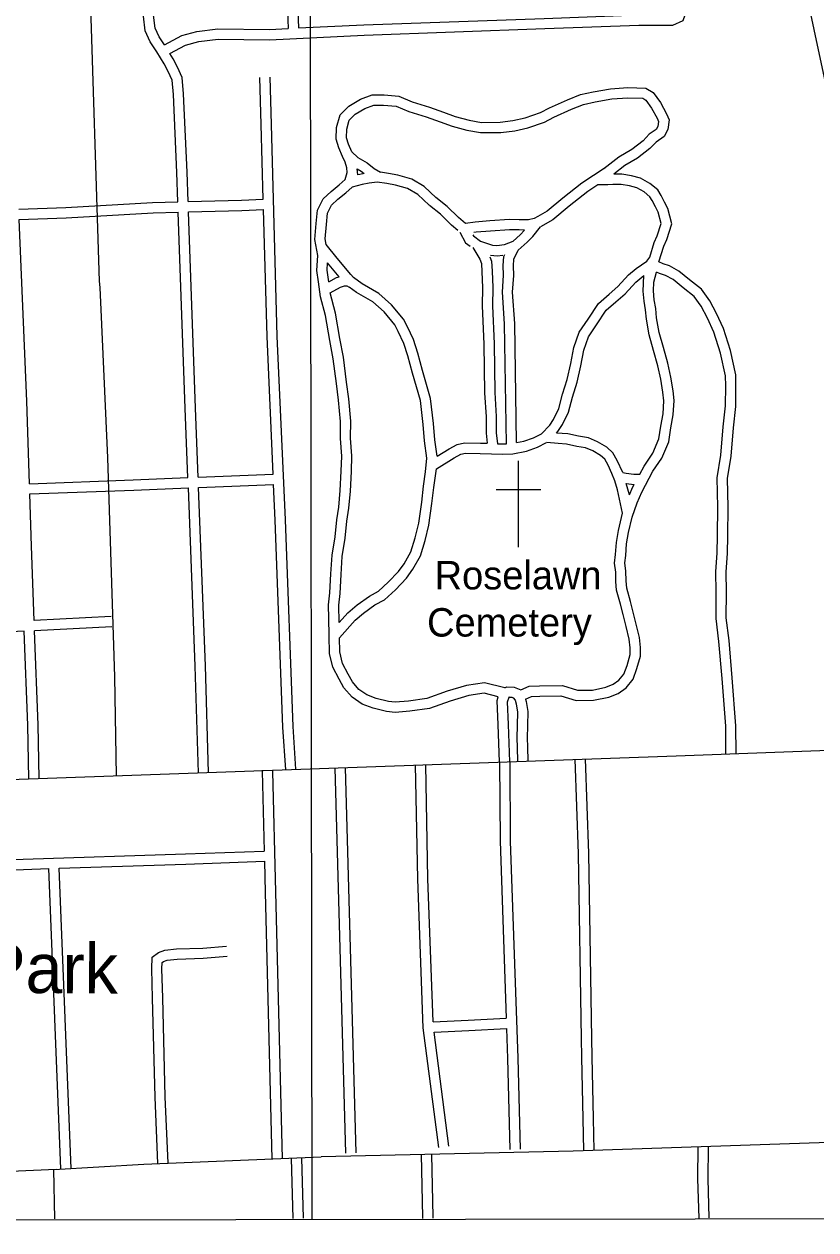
# Model space of a CAD drawing. Extents: x 3313447 to 3351316, y 703786 to 729172.
# Drawn here: x 3337761 to 3340073, y 709166 to 712686 of the extents above; entities that cross this region are included whole.
import ezdxf

# ---------------------------------------------------------------- set-up
doc = ezdxf.new("R2010")
doc.units = 0
for name, color, linetype in [('V-GRID-FRAM', 7, 'Continuous'), ('V-GRID-MAJR', 7, 'Continuous'), ('V-ROAD-CNTR', 7, 'Continuous'), ('V-SITE-OTLN', 7, 'Continuous'), ('V-SITE-OTLN-IDEN', 7, 'Continuous'), ('V-TOPO-GNAM-IDEN', 7, 'Continuous'), ('V-TOPO-SHOR', 7, 'Continuous')]:
    doc.layers.add(name, color=color, linetype=linetype)

msp = doc.modelspace()

# ---------------------------------------------------------------- linework, layer by layer
at = {"layer": 'V-GRID-FRAM'}
msp.add_lwpolyline([(3317576.9, 727351), (3317595.4, 709166), (3349105.8, 709211.8), (3349071.4, 727396.8), (3317576.9, 727351)], dxfattribs=at)
at = {"layer": 'V-GRID-MAJR'}
msp.add_line((3338602.3, 709196.6), (3338592.6, 715255.1), dxfattribs=at)
at = {"layer": 'V-ROAD-CNTR'}
for points in [[(3337804.3, 716585.7), (3337821.1, 716479.1), (3337864.9, 715322.6), (3337889.4, 714489.1), (3337922, 713621.9), (3337951.2, 712828), (3337979.6, 711936)], [(3338186.3, 712600.4), (3338232.1, 712625.5), (3338270.6, 712635.6), (3338327.8, 712642.7), (3338477.5, 712641), (3338753.5, 712654.6), (3339280.8, 712673.3), (3339555.8, 712683.2), (3339655.3, 712683), (3339685.2, 712696.9), (3339696.8, 712729.8), (3339689.7, 712824.3), (3339676.8, 713039), (3339666.5, 713317.2), (3339655.5, 713517.4), (3339654.4, 713575.2)], [(3338209.8, 712167.3), (3338206.7, 712253.3), (3338196.7, 712481.1), (3338192.9, 712523), (3338181.4, 712547.7), (3338169.4, 712570.5), (3338148.1, 712605.5), (3338128.4, 712634.9), (3338114.4, 712666.8), (3338108.9, 712709.4), (3338105.3, 712775), (3338095.3, 712992.7)], [(3338562, 712675.2), (3338752.2, 712684.6), (3339279.7, 712703.3), (3339555.3, 712713.2), (3339648.7, 712713), (3339661.1, 712718.8), (3339666.4, 712733.8), (3339659.8, 712822.3), (3339653.2, 712931.5)], [(3338170.5, 712626), (3338154.8, 712649.4), (3338143.6, 712674.9), (3338138.8, 712712.2), (3338135.3, 712776.5), (3338131, 712869.8)], [(3338523.2, 712884.1), (3338527.7, 712776), (3338532, 712673.7)], [(3338553.2, 712884), (3338557.7, 712777.2), (3338562, 712675.2)], [(3338170.5, 712626), (3338220.9, 712653.6), (3338264.9, 712665.2), (3338326.1, 712672.7), (3338477, 712671), (3338532, 712673.7)], [(3338239.8, 712168.1), (3338236.7, 712254.5), (3338226.6, 712483.1), (3338222.3, 712531), (3338208.2, 712561), (3338195.5, 712585.2), (3338186.3, 712600.4)], [(3338459.1, 712175.1), (3338453.2, 712393), (3338448.8, 712530.6)], [(3338554.4, 710511.3), (3338546, 710635.4), (3338523.5, 711239.1), (3338500.1, 711775.2), (3338483.1, 712393.8), (3338478.8, 712531.5)], [(3339145.2, 710722.8), (3339104, 710732.6), (3339059.1, 710725.8), (3339005.1, 710709.9), (3338944, 710688.2), (3338886.9, 710680.3), (3338843.9, 710676.5), (3338819, 710679.5), (3338780, 710689.1), (3338747.7, 710701), (3338718.3, 710721.1), (3338694.6, 710749), (3338680.8, 710773.9), (3338662.4, 710809.4), (3338652.9, 710849.3), (3338651, 710901.6), (3338650.7, 710950.8), (3338649.9, 710991.1), (3338653.8, 711026.4), (3338656.8, 711081.3), (3338660, 711135.6), (3338668.5, 711189.1), (3338673.7, 711239), (3338679.5, 711276.6), (3338684, 711325), (3338686.9, 711381), (3338688.1, 711425), (3338684.2, 711476.5), (3338684.6, 711525.8), (3338678.8, 711588.9), (3338672.6, 711637.6), (3338663.3, 711709.4), (3338653.2, 711763), (3338640.9, 711835.8), (3338626.2, 711890.6), (3338619.9, 711934.4), (3338615.6, 711966.9), (3338618, 712010.6), (3338610, 712057.7), (3338613.3, 712104.1), (3338617.2, 712142.9), (3338634.1, 712176.2), (3338657, 712198), (3338680.4, 712216.8), (3338697.8, 712232.5), (3338704.2, 712253), (3338703, 712266.8), (3338698.4, 712283), (3338690.7, 712299.9), (3338679.4, 712325.3), (3338671.8, 712350.2), (3338673, 712384.6), (3338683.2, 712421.7), (3338708.4, 712447.3), (3338742.6, 712467.7), (3338776.6, 712480.3), (3338811.9, 712479.9), (3338854.8, 712476), (3338893.9, 712459.5), (3338944.3, 712444), (3338985.5, 712429.7), (3339019.8, 712417.2), (3339060.1, 712406.3), (3339095.8, 712399.6), (3339150.7, 712400), (3339188.2, 712404.8), (3339223.7, 712412.7), (3339268.7, 712428.2), (3339294.8, 712441.9), (3339347, 712465.5), (3339384.9, 712480.7), (3339421.9, 712488.5), (3339472.6, 712497.8), (3339523.3, 712501.8), (3339576.3, 712499.8), (3339597, 712486.5), (3339618.5, 712457.7), (3339636.3, 712424.4), (3339643.8, 712406.7), (3339639.9, 712378.7), (3339629.7, 712358.8), (3339605.8, 712341.9), (3339588, 712323.3), (3339552.2, 712295.5), (3339514.6, 712273.4), (3339482.4, 712248.3)], [(3338717.5, 712313.5), (3338707.5, 712335.9), (3338701.9, 712354.1), (3338702.9, 712380), (3338710.1, 712406.2), (3338727.1, 712423.5), (3338755.6, 712440.5), (3338781.8, 712450.2), (3338810.4, 712449.9), (3338847.4, 712446.5), (3338883.7, 712431.3), (3338934.9, 712415.5), (3338975.5, 712401.5), (3339010.7, 712388.6), (3339053.4, 712377), (3339093.1, 712369.6), (3339152.7, 712370), (3339193.4, 712375.2), (3339231.9, 712383.8), (3339280.6, 712400.6), (3339307.9, 712414.9), (3339358.7, 712437.9), (3339393.6, 712451.9), (3339427.7, 712459.1), (3339476.5, 712468), (3339523.9, 712471.7), (3339567, 712470.1), (3339576.2, 712464.2), (3339593.1, 712441.5), (3339609.2, 712411.5), (3339613, 712402.6), (3339610.9, 712387.9), (3339606.4, 712379.1), (3339586.2, 712364.7), (3339567.8, 712345.7), (3339535.4, 712320.4), (3339497.7, 712298.3), (3339453.2, 712263.6)], [(3338717.5, 712313.5), (3338734.7, 712297.3), (3338762.1, 712281.9), (3338783.1, 712264.7), (3338800.9, 712254.2)], [(3338733.4, 712263.6), (3338745.1, 712257), (3338753.5, 712250.2)], [(3338734.9, 712246.6), (3338733.4, 712263.6)], [(3339457.6, 712267), (3339389.1, 712221.9), (3339333.4, 712177.9), (3339287.9, 712139.9), (3339260.8, 712124.7), (3339250.1, 712119), (3339233, 712115.2), (3339206.7, 712115.5), (3339177.6, 712116.1), (3339120.1, 712112.3), (3339077.3, 712108.6), (3339049.2, 712104.8), (3339029, 712121.9), (3338996, 712153.9), (3338962.9, 712180.2)], [(3338753.5, 712250.2), (3338741.2, 712247.8), (3338735, 712246.1)], [(3338963.9, 712179.5), (3338928.4, 712212.7), (3338892.4, 712233.8), (3338852.4, 712245.8), (3338825, 712250.7), (3338800.9, 712254.2)], [(3339614.3, 711992), (3339628.7, 712037.9), (3339637.3, 712057.5), (3339652.4, 712103.8), (3339640.6, 712148.5), (3339631, 712167), (3339620.9, 712185.8), (3339611.3, 712202.3), (3339588.1, 712221.3), (3339560.8, 712236.7), (3339534.1, 712243.6), (3339506.2, 712248.1), (3339482.4, 712248.3)], [(3338643, 712042.8), (3338640.2, 712059.1), (3338643.2, 712101.5), (3338646.5, 712134.3), (3338658.6, 712158), (3338676.8, 712175.4), (3338699.9, 712194), (3338718.5, 712210.8)], [(3338943.3, 712157.6), (3338910.3, 712188.6), (3338880.3, 712206.1), (3338845.4, 712216.6), (3338820.2, 712221.1), (3338791.7, 712225.3), (3338767.9, 712222.4), (3338747.9, 712218.5), (3338718.5, 712210.8)], [(3339198.9, 711465), (3339219.6, 711468.9), (3339248.4, 711478.6), (3339271.2, 711490.6), (3339295.8, 711515.3), (3339306.2, 711532.4), (3339321.8, 711563.9), (3339332.9, 711605.8), (3339346.3, 711649.3), (3339356.9, 711695.2), (3339366.3, 711742.3), (3339381.4, 711786.7), (3339407.6, 711825), (3339437.7, 711871.1), (3339469, 711898.5), (3339494.8, 711920.7), (3339525.8, 711954.3), (3339548.1, 711973), (3339578.6, 711993.9), (3339587.3, 712006.1), (3339600.6, 712048.4), (3339609.2, 712068.1), (3339621.1, 712104.7), (3339612.5, 712137.6), (3339604.5, 712153), (3339594.7, 712171.2), (3339588.1, 712182.5), (3339571, 712196.4), (3339549.5, 712208.7), (3339528, 712214.2), (3339503.7, 712218.1), (3339480, 712218.3), (3339464.9, 712217.6), (3339436.3, 712217)], [(3339436.3, 712217), (3339406.7, 712197.6), (3339352.3, 712154.6), (3339305, 712115.1), (3339268.3, 712094.6)], [(3337745.4, 712146.2), (3337882.5, 712150.6), (3338135.8, 712165.3), (3338209.8, 712167.3)], [(3338239.8, 712168.1), (3338395.2, 712172.3), (3338459.1, 712175.1)], [(3337746.7, 712116.2), (3337883.9, 712120.6), (3338137.1, 712135.3), (3338210.9, 712137.3)], [(3338239.2, 711362.4), (3338231.3, 711564.3), (3338210.9, 712137.3)], [(3338240.8, 712138.1), (3338396.3, 712142.3), (3338460, 712145.1)], [(3338269.1, 711363.6), (3338261.3, 711565.5), (3338240.8, 712138.1)], [(3338487.7, 711372.2), (3338470.1, 711774.1), (3338460, 712145.1)], [(3339027, 712084.3), (3339008.8, 712099.6), (3338976.1, 712131.4), (3338944.2, 712156.8)], [(3337776.4, 711344.6), (3337768.8, 711585.9), (3337746.7, 712116.2)], [(3339203.2, 712026.2), (3339230, 712049.7), (3339245.8, 712066.8), (3339268.3, 712094.6)], [(3339032.6, 712078.8), (3339049.5, 712047.9), (3339063.1, 712038.1)], [(3339071, 712071.1), (3339072.6, 712068.2), (3339093.7, 712053), (3339128.1, 712041.2), (3339141.1, 712040.4), (3339163.2, 712042.7), (3339188.3, 712053), (3339209.1, 712071.2), (3339222.1, 712085.3)], [(3339222.1, 712085.3), (3339206.2, 712085.5), (3339178.2, 712086.1), (3339122.4, 712082.4), (3339080.5, 712078.8), (3339073.9, 712077.9)], [(3338714.4, 711955.5), (3338674.8, 712003), (3338643, 712042.8)], [(3339070.5, 712034.1), (3339091.2, 712000.5), (3339095.9, 711987.8), (3339097.1, 711963.1), (3339099.6, 711917.4), (3339098.5, 711863.9), (3339103.2, 711751.8), (3339104.9, 711610.1), (3339109.4, 711539.4), (3339109.4, 711491.8), (3339112.4, 711462.5)], [(3339198.9, 711465), (3339193.7, 711812.4), (3339187.2, 711903.9), (3339190.5, 711952.9), (3339189.9, 711981.2), (3339191, 712000.6), (3339203.2, 712026.2)], [(3338650.2, 711934.2), (3338645.7, 711968.1), (3338646.9, 711989.6)], [(3338680.9, 711948.7), (3338646.9, 711989.6)], [(3339120.6, 712007.4), (3339125.6, 711994), (3339127.1, 711964.7), (3339129.6, 711917.9), (3339128.5, 711864.2), (3339133.2, 711752.6), (3339134.9, 711611.2), (3339139.4, 711540.4), (3339139.4, 711493.3), (3339142.7, 711461.4)], [(3339122.4, 712011.5), (3339141.8, 712010.3), (3339158.2, 712012)], [(3339168.9, 711461.4), (3339163.7, 711811.2), (3339157.2, 711903.8), (3339160.5, 711953.6), (3339159.9, 711981.7), (3339161.4, 712008.2), (3339164, 712013.6)], [(3339839.8, 710556.5), (3339839.2, 710638), (3339828.4, 710777.8), (3339819.3, 710886.6), (3339811.1, 710952.7), (3339811.4, 711027.8), (3339810.2, 711087.8), (3339814.2, 711140.9), (3339815.1, 711192.7), (3339816, 711276.6), (3339814.8, 711360), (3339824.8, 711424.6), (3339831.7, 711507.7), (3339839.1, 711570), (3339839.3, 711630.8), (3339838.7, 711662.6), (3339823.5, 711733.1), (3339802.5, 711797.7), (3339782.7, 711841.2), (3339763.3, 711878.6), (3339739, 711912.2), (3339703.5, 711939.9), (3339672.9, 711965.5), (3339645.2, 711980.6), (3339626.3, 711986.1), (3339614.3, 711992)], [(3338650.2, 711934.2), (3338673, 711946.4), (3338680.9, 711948.7)], [(3338966.6, 711424.6), (3338959.6, 711472.9), (3338955.9, 711520.5), (3338947.7, 711593.5), (3338923.5, 711675.2), (3338910.5, 711725.7), (3338897.9, 711765.5), (3338880, 711803), (3338868.3, 711824.8), (3338833.7, 711866.9), (3338796.7, 711899.8), (3338747.6, 711928), (3338722.7, 711946.5), (3338714.4, 711955.5)], [(3339225, 710716), (3339242, 710723.7), (3339266.1, 710724.4), (3339328.3, 710725), (3339372.2, 710711.6), (3339423.2, 710712.2), (3339468.1, 710721.7), (3339495.1, 710732.3), (3339518.2, 710748.7), (3339538.8, 710773.7), (3339549.9, 710804.6), (3339560.2, 710841), (3339560.7, 710866.6), (3339557.2, 710895.5), (3339548, 710934.7), (3339538.9, 710969.8), (3339530.9, 711001.1), (3339520.3, 711039.4), (3339518.2, 711061), (3339518.1, 711088.8), (3339515, 711113.3), (3339517.3, 711135.3), (3339519.9, 711168.9), (3339525.7, 711202.1), (3339536, 711246.8), (3339550.3, 711288.5), (3339564.4, 711320.4), (3339596.6, 711380.9), (3339622.5, 711419.6), (3339643.3, 711467), (3339649.5, 711507.4), (3339656.1, 711545.5), (3339658.8, 711587.3), (3339655.6, 711615.5), (3339649.5, 711655.5), (3339640.5, 711696.6), (3339627.2, 711742), (3339615, 711786), (3339607.4, 711828.9), (3339604.8, 711856.6), (3339600.5, 711881.9), (3339598, 711907.5), (3339599.1, 711933.3), (3339607.4, 711962)], [(3339315.4, 711492.5), (3339319.6, 711496.7), (3339332.5, 711517.9), (3339350.1, 711553.3), (3339361.7, 711597.6), (3339375.3, 711641.5), (3339386.2, 711688.8), (3339395.3, 711734.5), (3339408.5, 711773.1), (3339432.5, 711808.3), (3339460.6, 711851.3), (3339488.6, 711875.9), (3339515.7, 711899.1), (3339546.5, 711932.6), (3339569.9, 711952.2)], [(3339558.4, 711372.8), (3339570.9, 711396.3), (3339596.1, 711434.1), (3339614.2, 711475.4), (3339619.9, 711512.3), (3339626.3, 711549.1), (3339628.7, 711586.6), (3339625.9, 711611.6), (3339620, 711650), (3339611.4, 711689.2), (3339598.4, 711733.8), (3339585.7, 711779.4), (3339577.7, 711824.9), (3339575, 711852.7), (3339570.8, 711878), (3339568, 711906.7), (3339569.9, 711952.2)], [(3339809.8, 710556.3), (3339809.2, 710636.7), (3339798.5, 710775.4), (3339789.4, 710883.5), (3339781.1, 710950.9), (3339781.4, 711027.5), (3339780.2, 711088.6), (3339784.2, 711142.2), (3339785.1, 711193.1), (3339786, 711276.5), (3339784.8, 711362.1), (3339794.9, 711428.1), (3339801.9, 711510.7), (3339809.1, 711571.8), (3339809.3, 711630.6), (3339808.8, 711659.1), (3339794.5, 711725.3), (3339774.5, 711786.8), (3339755.7, 711828), (3339737.6, 711862.8), (3339717.2, 711891.2), (3339684.6, 711916.6), (3339655.9, 711940.6), (3339633.7, 711952.7), (3339615.5, 711958), (3339607.4, 711962)], [(3337979.6, 711936), (3337981.6, 711917.6), (3338004.1, 711419.9), (3338024.7, 710781.1), (3338029.9, 710492)], [(3338654.1, 711902.2), (3338684.4, 711918.5), (3338696.1, 711921.9), (3338703.1, 711922), (3338709.6, 711918.9)], [(3338680.9, 710939.1), (3338706.1, 710967.5), (3338733.6, 710990.5), (3338768.9, 711016), (3338795.3, 711030.5), (3338824.2, 711056.7), (3338854.1, 711087.9), (3338870.8, 711111), (3338890, 711145.7), (3338902.9, 711186.4), (3338913, 711229.4), (3338921.7, 711291), (3338927.1, 711337.6), (3338932.9, 711379.2), (3338937.1, 711419.1), (3338929.8, 711469.5), (3338926, 711517.7), (3338918.2, 711587.5), (3338894.6, 711667.1), (3338881.6, 711717.5), (3338869.9, 711754.4), (3338853.2, 711789.4), (3338843.2, 711808), (3338812, 711846.1), (3338779.1, 711875.4), (3338731.1, 711902.9), (3338709.6, 711918.9)], [(3338680.9, 710939.1), (3338679.9, 710989.7), (3338683.8, 711023.9), (3338686.7, 711079.6), (3338689.9, 711132.3), (3338698.3, 711185.2), (3338703.5, 711235.1), (3338709.3, 711272.9), (3338713.9, 711322.9), (3338716.9, 711379.9), (3338718.1, 711425.7), (3338714.2, 711477.5), (3338714.6, 711527.1), (3338708.7, 711592.1), (3338702.3, 711641.5), (3338692.9, 711714.1), (3338682.7, 711768.3), (3338670.2, 711842.2), (3338654.1, 711902.2)], [(3339508.6, 711377.6), (3339492.7, 711412.8), (3339479.7, 711435), (3339461.8, 711451.5), (3339434.8, 711466.9), (3339408.5, 711478.9), (3339379.7, 711483), (3339348.8, 711490), (3339315.4, 711492.5)], [(3338964.4, 711388.1), (3339016.7, 711420), (3339036.1, 711430.5), (3339049.8, 711433.9), (3339092.3, 711433.2), (3339158.1, 711430.9), (3339187.9, 711432.3), (3339227.2, 711439.9), (3339260.2, 711450.9), (3339286.2, 711464.5)], [(3338966.6, 711424.6), (3339001.7, 711446.1), (3339025.2, 711458.7), (3339046.3, 711464), (3339093.1, 711463.1), (3339112.4, 711462.5)], [(3339142.7, 711461.4), (3339157.9, 711460.9), (3339168.9, 711461.4)], [(3339508, 711258.9), (3339493, 711327), (3339485.8, 711352.6), (3339477.2, 711374.2), (3339466, 711399), (3339456, 711416), (3339443.9, 711427.2), (3339421.1, 711440.2), (3339400, 711449.8), (3339374.3, 711453.5), (3339344.4, 711460.3), (3339320.3, 711462), (3339286.7, 711464.8)], [(3338681.3, 710894.4), (3338727.1, 710945.9), (3338752, 710966.8), (3338785, 710990.6), (3338812.9, 711005.9), (3338845.2, 711035.2), (3338877.2, 711068.7), (3338896.1, 711094.9), (3338917.7, 711133.7), (3338931.8, 711178.4), (3338942.5, 711223.9), (3338951.4, 711287.2), (3338956.8, 711333.8), (3338964.4, 711388.1)], [(3337776.4, 711344.6), (3338079.5, 711356.1), (3338239.2, 711362.4)], [(3338269.1, 711363.6), (3338487.7, 711372.2)], [(3339508.6, 711377.6), (3339518.5, 711375.5), (3339541.5, 711372.9), (3339558.4, 711372.8)], [(3337777.3, 711314.6), (3338080.7, 711326.1), (3338240.3, 711332.4)], [(3337790.2, 710945.2), (3337782.1, 711162.3), (3337777.3, 711314.6)], [(3338269.6, 710500.7), (3338260.5, 710812.2), (3338240.3, 711332.4)], [(3338270.3, 711333.6), (3338489, 711342.2)], [(3338299.6, 710501.6), (3338290.5, 710813.2), (3338270.3, 711333.6)], [(3338524.5, 710509.2), (3338516, 710633.8), (3338493.6, 711237.9), (3338489, 711342.2)], [(3339519, 711345.3), (3339542.2, 711342.6)], [(3339528.2, 711312.6), (3339519, 711345.3)], [(3339528.2, 711312.6), (3339537.4, 711333.6), (3339542.2, 711342.6)], [(3339211.3, 710742.7), (3339235.1, 710753.5), (3339265.5, 710754.4), (3339332.6, 710755), (3339376.6, 710741.6), (3339419.9, 710742.1), (3339459.5, 710750.5), (3339480.7, 710758.9), (3339497.6, 710770.8), (3339512.3, 710788.7), (3339521.3, 710813.8), (3339530.3, 710845.5), (3339530.6, 710865), (3339527.6, 710890.3), (3339518.9, 710927.5), (3339509.8, 710962.4), (3339501.9, 710993.4), (3339490.7, 711033.9), (3339488.2, 711059.5), (3339488.2, 711086.8), (3339484.8, 711112.9), (3339487.4, 711138), (3339490.1, 711172.6), (3339496.3, 711208), (3339508, 711258.9)], [(3338015.2, 710956.5), (3337790.2, 710945.2)], [(3338016.7, 710926.5), (3337791.3, 710915.2)], [(3337761.3, 710913.7), (3337545.9, 710902.9)], [(3337775, 710483.1), (3337771.4, 710639.9), (3337761.3, 710913.7)], [(3337805, 710483.8), (3337801.4, 710640.8), (3337791.3, 710915.2)], [(3339164.2, 710749.1), (3339105.2, 710763.1), (3339052.6, 710755.1), (3338995.9, 710738.5), (3338936.8, 710717.5), (3338883.5, 710710.1), (3338844.4, 710706.7), (3338824.4, 710709.1), (3338788.8, 710717.8), (3338761.6, 710727.8), (3338738.5, 710743.6), (3338719.4, 710766.1), (3338707.3, 710788.1), (3338690.7, 710819.9), (3338682.7, 710853.4), (3338681.3, 710894.4)], [(3339164.2, 710749.1), (3339170.3, 710751.9), (3339191.8, 710751), (3339211.3, 710742.7)], [(3339148.5, 710532.1), (3339145.2, 710640.3), (3339141.6, 710712.1), (3339145.2, 710722.8)], [(3339178.5, 710533), (3339175.2, 710641.5), (3339171.8, 710707.8), (3339176.6, 710721.8), (3339176.3, 710721.7), (3339185.1, 710721.3), (3339189.1, 710719.6), (3339194.7, 710713), (3339197.7, 710701.9), (3339201.8, 710677.5), (3339200.8, 710639.6), (3339199.3, 710601.5), (3339200.5, 710575.6), (3339201.4, 710533.9)], [(3339225, 710716), (3339227, 710708.3), (3339231.9, 710679.7), (3339230.8, 710638.6), (3339229.4, 710601.6), (3339230.5, 710576.6), (3339231.4, 710535)], [(3336910, 710452.1), (3337334.9, 710467.2), (3339664.4, 710550.4), (3341079, 710603), (3342010.6, 710642.4)], [(3339368.7, 710539.9), (3339378.5, 710264), (3339387.1, 709724.7), (3339388.3, 709670.3)], [(3339398.6, 710540.9), (3339408.5, 710264.8), (3339417.1, 709725.2), (3339418.3, 709671)], [(3338456, 710508.6), (3338455.8, 710505.1), (3338461.8, 710272.2)], [(3338485.9, 710507), (3338485.8, 710504.7), (3338494.9, 710152.3), (3338514, 709374.3)], [(3338700.4, 709390.3), (3338669, 710515)], [(3338730.3, 709391.2), (3338699, 710515.8)], [(3338971.3, 709407), (3338925.7, 709755.6), (3338909.9, 710189.6), (3338903.6, 710523.5)], [(3338955.1, 709773.3), (3338939.9, 710190.5), (3338933.6, 710524.1)], [(3339148.5, 710532.4), (3339150.3, 710300.8), (3339168, 709784.3)], [(3339178.5, 710532.7), (3339180.3, 710301.4), (3339202.1, 709666.9), (3339209, 709401.8)], [(3337572, 710242.7), (3337757.6, 710248.7), (3338231.8, 710263.5), (3338461.8, 710272.2)], [(3337863.2, 710222), (3338232.8, 710233.6), (3338462.5, 710242.2)], [(3337898.1, 709345.4), (3337863.2, 710222)], [(3338462.5, 710242.2), (3338464.9, 710151.5), (3338484, 709373.5)], [(3337573, 710212.7), (3337758.6, 710218.7), (3337833.2, 710221)], [(3337868.1, 709344.2), (3337833.2, 710221)], [(3338151.2, 709359.9), (3338143, 709553.2), (3338136.1, 709842.8), (3338133.3, 709928.5), (3338134.9, 709961.8), (3338152.7, 709975.6), (3338171.7, 709983), (3338205.6, 709986.3), (3338282.2, 709988.8), (3338351.5, 709994.6)], [(3338181.2, 709361.2), (3338173, 709554.2), (3338166.1, 709843.7), (3338163.3, 709928.3), (3338164.2, 709946.5), (3338167.7, 709949.2), (3338178.8, 709953.5), (3338207.5, 709956.3), (3338283.9, 709958.9), (3338354, 709964.7)], [(3338955.1, 709773.3), (3339057.7, 709778), (3339168, 709784.3)], [(3338957.6, 709743.3), (3339059.3, 709748.1), (3339169.1, 709754.3)], [(3339001.1, 709410.9), (3338957.6, 709743.3)], [(3339169.1, 709754.3), (3339172.1, 709666), (3339179, 709401.1)], [(3339388.3, 709670.3), (3339392.6, 709490.5), (3339394.5, 709397.5)], [(3339418.3, 709671), (3339422.6, 709491.1), (3339424.5, 709398.1)], [(3342281.2, 709518.4), (3341632.7, 709485.7), (3340885.7, 709453.9), (3340139.5, 709422.2), (3339364, 709396.3), (3338628.5, 709378.9)], [(3337850.1, 709198.3), (3337848, 709342.7), (3338109.9, 709358.3), (3338628.5, 709378.9)], [(3338920.1, 709385.8), (3338924, 709203), (3338924.1, 709199.4)], [(3338950.1, 709386.5), (3338954, 709203.9), (3338954.1, 709200.5)], [(3339727.7, 709409), (3339727.1, 709314.9), (3339730.5, 709200.7)], [(3339757.7, 709408.9), (3339757.1, 709315.3), (3339760.5, 709201.5)], [(3333963.8, 709192.7), (3334969.9, 709229.4), (3336297.4, 709282.8), (3337058.1, 709313.1), (3337390.1, 709322.7), (3337854.3, 709343.1)], [(3338540.4, 709375.5), (3338545.6, 709198.9)], [(3338570.4, 709376.4), (3338575.5, 709199.8)]]:
    msp.add_lwpolyline(points, dxfattribs=at)
at = {"layer": 'V-SITE-OTLN'}
for p, q in [((3339204.2, 711159.2), (3339204.6, 711411.1)), ((3339269.5, 711327), (3339139.3, 711327.2))]:
    msp.add_line(p, q, dxfattribs=at)
at = {"layer": 'V-TOPO-SHOR'}
msp.add_lwpolyline([(3340553.9, 709199.4), (3340553.5, 709446), (3340496.4, 710570.4), (3340411.5, 711006.6), (3340253.9, 711820.7), (3340142.5, 712320.7), (3339876, 713568.2), (3339752.5, 714173.6), (3339701.6, 714394.8)], dxfattribs=at)

# ---------------------------------------------------------------- texts
at = {"layer": 'V-SITE-OTLN-IDEN'}
for s, p in [('Roselawn', (3338959.4, 711036)), ('Cemetery', (3338937.3, 710898.3))]:
    msp.add_text(s, height=83, dxfattribs=at).set_placement(p)
at = {"layer": 'V-TOPO-GNAM-IDEN'}
msp.add_text('Eden Park', height=145, rotation=359.6345, dxfattribs=at).set_placement((3337128.6, 709861.8))

doc.saveas('drawing.dxf')
